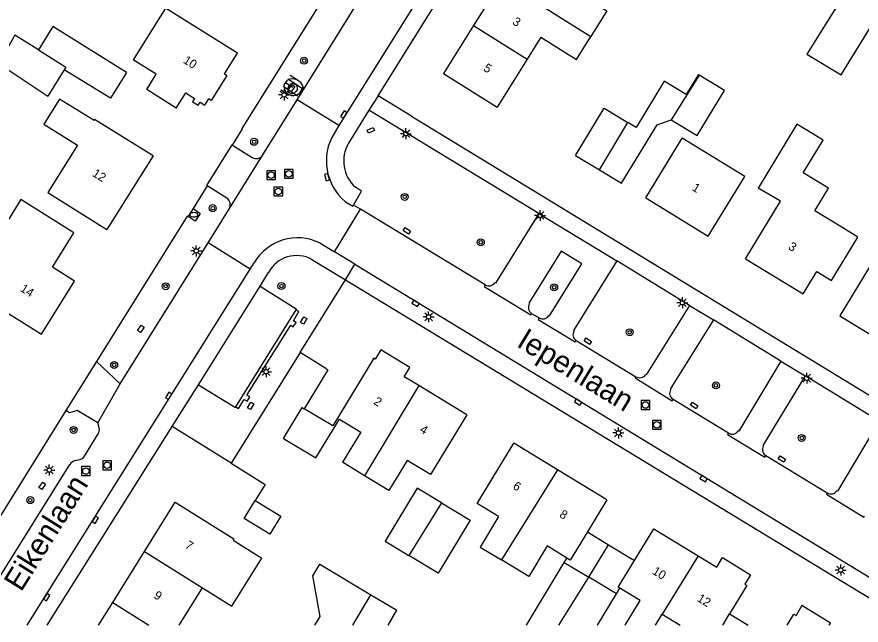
# Model space of a CAD drawing. Extents: x 136000 to 141014, y 402000 to 403500.
# Drawn here: x 138226.1 to 138322.9, y 402000 to 402069.7 of the extents above; entities that cross this region are included whole.
import ezdxf

# ---------------------------------------------------------------- set-up
doc = ezdxf.new("R2010")
doc.units = 0
for name, color, linetype in [('gg-afsc-erfafscheiding', 7, 'Continuous'), ('gg-afsc-muur', 7, 'Continuous'), ('gg-anno-huisnummerreeks BGT', 7, 'Continuous'), ('gg-anno-openbare ruimte label', 7, 'Continuous'), ('gg-bbg-bijgebouw', 7, 'Continuous'), ('gg-bbg-gedigitaliseerde bebouwing', 7, 'Continuous'), ('gg-bbg-gedigitaliseerde bijgebouw', 7, 'Continuous'), ('gg-bbg-hoofdgebouw', 7, 'Continuous'), ('gg-bbg-luifel en loopbrug', 7, 'Continuous'), ('gg-bbg-tussenscheiding', 7, 'Continuous'), ('gg-knt-bovenkant onderkant talud', 7, 'Continuous'), ('gg-knt-verharding', 7, 'Continuous'), ('gg-knt-verharding nz', 7, 'Continuous'), ('gt-grn-weggrens', 7, 'Continuous'), ('gt-symb-boom', 7, 'Continuous'), ('gt-symb-brandkraan', 7, 'Continuous'), ('gt-symb-kolk', 7, 'Continuous'), ('gt-symb-kolk center center', 7, 'Continuous'), ('gt-symb-lichtmast', 7, 'Continuous'), ('gt-symb-rioolschacht', 7, 'Continuous'), ('gt-symb-talud symbool', 7, 'Continuous')]:
    doc.layers.add(name, color=color, linetype=linetype)

# ---------------------------------------------------------------- blocks, each defined once
blk = doc.blocks.new('gt0-KOLKCC')
at = {"layer": 'gt-symb-kolk center center'}
blk.add_lwpolyline([(-0.375, 0.2), (0.375, 0.2), (0.375, -0.2), (-0.375, -0.2)], close=True, dxfattribs=at)
blk = doc.blocks.new('gt0-LMAST')
at = {"layer": 'gt-symb-lichtmast'}
for p, q in [((-0.182, 0.173), (-0.447, 0.438)), ((-0.005, 0.246), (-0.005, 0.621)), ((0.172, 0.173), (0.437, 0.438)), ((-0.255, -0.004), (-0.63, -0.004)), ((-0.182, -0.181), (-0.447, -0.446)), ((-0.005, -0.254), (-0.005, -0.629)), ((0.437, -0.446), (0.172, -0.181)), ((0.245, -0.004), (0.62, -0.004))]:
    blk.add_line(p, q, dxfattribs=at)
blk.add_circle((-0.005, -0.004), 0.25, dxfattribs=at)
blk = doc.blocks.new('gt0-BOOM')
at = {"layer": 'gt-symb-boom'}
for radius in [0.4, 0.2]:
    blk.add_circle((0, 0), radius, dxfattribs=at)
blk = doc.blocks.new('gt0-KOLK')
at = {"layer": 'gt-symb-kolk'}
blk.add_lwpolyline([(0, 0), (0.375, 0), (0.375, 0.4), (-0.375, 0.4), (-0.375, 0), (0, 0)], dxfattribs=at)
blk = doc.blocks.new('gt0-RS')
at = {"layer": 'gt-symb-rioolschacht'}
blk.add_lwpolyline([(-0.5, -0.5), (0.5, -0.5), (0.5, 0.5), (-0.5, 0.5)], close=True, dxfattribs=at)
blk.add_circle((0, 0), 0.375, dxfattribs=at)
blk = doc.blocks.new('gt0-TALUD_1')
at = {"layer": 'gt-symb-talud symbool'}
for p, q in [((-0.5, -2), (-0.5, 0)), ((0, -1), (0, 0)), ((-1, -1), (-1, 0)), ((0.5, -2), (0.5, 0)), ((1, -1), (1, 0))]:
    blk.add_line(p, q, dxfattribs=at)
blk = doc.blocks.new('gt0-BR')
at = {"layer": 'gt-symb-brandkraan'}
for centre, radius, start, end in [((-0.244, 0), 0.206, 107.56694, 252.43307), ((0.599, -2.664), 3, 106.89205, 107.56694), ((0, -0.691), 0.938, 73.10799, 106.89205), ((-0.599, -2.664), 3, 72.43309, 73.10799), ((0.244, 0), 0.206, 287.56695, 72.43309), ((0.599, 2.664), 3, 252.43307, 253.10797), ((0, 0.691), 0.938, 253.10797, 286.89206), ((-0.599, 2.664), 3, 286.89206, 287.56695)]:
    blk.add_arc(centre, radius, start, end, dxfattribs=at)

msp = doc.modelspace()

# ---------------------------------------------------------------- linework, layer by layer
at = {"layer": 'gg-afsc-erfafscheiding'}
for p, q in [((138258.595, 402031.227), (138263.788, 402039.557)), ((138250.696, 402018.558), (138243.951, 402022.763))]:
    msp.add_line(p, q, dxfattribs=at)
at = {"layer": 'gg-afsc-muur'}
for p, q in [((138258.595, 402031.227), (138250.696, 402018.558)), ((138261.56, 402029.38), (138258.595, 402031.227))]:
    msp.add_line(p, q, dxfattribs=at)
for points in [[(138261.56, 402029.38), (138261.79, 402029.23), (138259.08, 402024.78)], [(138250.696, 402018.558), (138254.608, 402016.119), (138253.445, 402014.254)]]:
    msp.add_lwpolyline(points, dxfattribs=at)
at = {"layer": 'gg-bbg-bijgebouw'}
for p, q in [((138231.571, 402063.611), (138229.684, 402060.598)), ((138301.123, 402057.878), (138304.108, 402056.061)), ((138290.177, 402053.794), (138292.904, 402052.15))]:
    msp.add_line(p, q, dxfattribs=at)
for points in [[(138238.702, 402063.288), (138236.868, 402060.337), (138231.571, 402063.611)], [(138292.904, 402052.15), (138295.428, 402050.628), (138299.529, 402057.287), (138301.123, 402057.878)], [(138253.445, 402014.254), (138256.375, 402012.473), (138255.136, 402010.434)]]:
    msp.add_lwpolyline(points, dxfattribs=at)
at = {"layer": 'gg-bbg-gedigitaliseerde bebouwing'}
for p, q in [((138286.188, 402067.342), (138284.621, 402064.833)), ((138284.621, 402064.833), (138281.19, 402059.34)), ((138229.7, 402049.551), (138236.461, 402045.3)), ((138322.517, 402044.438), (138320.796, 402045.483)), ((138265.982, 402017.102), (138263.474, 402018.654)), ((138270.86, 402018.867), (138268.759, 402015.412)), ((138268.759, 402015.412), (138265.982, 402017.102)), ((138293.761, 402014.34), (138291.524, 402010.667)), ((138296.908, 402007.389), (138299.141, 402011.04)), ((138289.169, 402007.68), (138286.9, 402009.063)), ((138244.76, 402000), (138247.411, 402004.288)), ((138309.801, 402004.54), (138307.824, 402001.295)), ((138299.344, 402000), (138300.101, 402001.256)), ((138300.101, 402001.256), (138302.162, 402000)), ((138307.035, 402000), (138307.824, 402001.295)), ((138314.418, 402000), (138315.191, 402001.27))]:
    msp.add_line(p, q, dxfattribs=at)
for points in [[(138325.95, 402080.25), (138316.674, 402065.404), (138320.585, 402063.026), (138326.781, 402073.087)], [(138289.653, 402072.89), (138293.734, 402070.341), (138291.916, 402067.431)], [(138251.421, 402065.52), (138243.184, 402070.669), (138239.478, 402064.74)], [(138286.188, 402067.342), (138290.268, 402064.793), (138291.916, 402067.431)], [(138231.036, 402060.246), (138229.242, 402057.376), (138233.089, 402054.971), (138229.7, 402049.551)], [(138320.796, 402045.483), (138317.586, 402047.433), (138319.168, 402050.039), (138316.255, 402051.807), (138318.53, 402055.555), (138315.507, 402057.39), (138311.101, 402050.06)], [(138305.371, 402044.56), (138309.546, 402051.382), (138302.388, 402055.763)], [(138232.688, 402044.943), (138226.605, 402048.747), (138222.379, 402041.988)], [(138222.379, 402041.988), (138221.351, 402042.631), (138219.311, 402039.368), (138228.971, 402033.34)], [(138277.7, 402024.09), (138273.53, 402017.241), (138270.86, 402018.867)], [(138281.346, 402012.447), (138278.895, 402013.94), (138283.081, 402020.83)], [(138281.346, 402012.447), (138279.226, 402008.933), (138281.664, 402007.463)], [(138291.524, 402010.667), (138289.56, 402007.442), (138289.169, 402007.68)], [(138286.9, 402009.063), (138284.795, 402005.574), (138281.664, 402007.463)], [(138247.411, 402004.288), (138250.765, 402002.175), (138254.214, 402007.675)], [(138295.237, 402004.22), (138295.043, 402004.338), (138296.908, 402007.389)], [(138295.868, 402000), (138297.56, 402002.804), (138295.237, 402004.22)]]:
    msp.add_lwpolyline(points, dxfattribs=at)
at = {"layer": 'gg-bbg-gedigitaliseerde bijgebouw'}
for p, q in [((138224.042, 402064.329), (138229.684, 402060.598)), ((138284.537, 402000), (138288.871, 402007.186)), ((138288.871, 402007.186), (138291.668, 402005.499)), ((138294.85, 402003.579), (138291.668, 402005.499)), ((138266.722, 402003.48), (138269.695, 402001.701)), ((138292.691, 402000), (138294.85, 402003.579)), ((138268.691, 402000), (138269.695, 402001.701))]:
    msp.add_line(p, q, dxfattribs=at)
for points in [[(138238.702, 402063.288), (138230.267, 402068.56), (138228.622, 402065.882)], [(138228.622, 402065.882), (138225.927, 402067.58), (138224.712, 402065.469)], [(138304.329, 402063), (138304.237, 402063.056), (138302.851, 402060.757), (138300.313, 402062.287), (138297.122, 402056.994), (138296.17, 402057.568)], [(138304.108, 402056.061), (138307.235, 402061.249), (138304.329, 402063)], [(138290.177, 402053.794), (138293.443, 402059.212), (138296.17, 402057.568)], [(138274.79, 402014), (138272.017, 402015.673), (138268.361, 402009.612), (138271.066, 402007.98)], [(138255.136, 402010.434), (138252.206, 402012.215), (138253.445, 402014.254)], [(138274.79, 402014), (138278.079, 402012.016), (138274.422, 402005.955), (138271.066, 402007.98)], [(138260.3, 402000), (138260.908, 402000.97), (138260.073, 402005.642), (138260.878, 402006.976), (138266.722, 402003.48)]]:
    msp.add_lwpolyline(points, dxfattribs=at)
at = {"layer": 'gg-bbg-hoofdgebouw'}
for p, q in [((138281.682, 402073.834), (138278.477, 402068.689)), ((138249.918, 402063.123), (138251.421, 402065.52)), ((138298.221, 402048.95), (138302.388, 402055.763)), ((138241.751, 402053.76), (138236.461, 402045.3)), ((138298.221, 402048.95), (138305.371, 402044.56)), ((138228.971, 402033.34), (138232.761, 402039.41)), ((138272.2, 402027.441), (138270.537, 402028.454)), ((138277.7, 402024.09), (138272.2, 402027.441)), ((138288.085, 402017.789), (138283.081, 402020.83)), ((138293.761, 402014.34), (138288.085, 402017.789)), ((138299.141, 402011.04), (138304.216, 402007.945)), ((138237.134, 402002.596), (138240.782, 402008.444)), ((138304.216, 402007.945), (138306.339, 402006.651)), ((138309.553, 402004.691), (138309.801, 402004.54)), ((138235.515, 402000), (138237.134, 402002.596)), ((138315.191, 402001.27), (138315.441, 402001.118))]:
    msp.add_line(p, q, dxfattribs=at)
for points in [[(138278.477, 402068.689), (138275.051, 402063.19), (138281.19, 402059.34)], [(138244.411, 402059.21), (138241.021, 402061.333), (138242.12, 402063.087), (138239.478, 402064.74)], [(138249.918, 402063.123), (138250.185, 402062.956), (138248.425, 402060.095), (138248.134, 402060.277)], [(138244.411, 402059.21), (138245.511, 402060.96), (138246.511, 402060.32), (138246.281, 402059.95), (138246.931, 402059.55), (138247.151, 402059.91), (138247.691, 402059.57), (138248.134, 402060.277)], [(138241.751, 402053.76), (138235.046, 402057.899), (138234.988, 402057.806), (138231.036, 402060.246)], [(138309.641, 402041.94), (138313.651, 402048.54), (138311.101, 402050.06)], [(138324.373, 402047.503), (138326.862, 402045.996), (138320.455, 402035.415), (138327.211, 402031.299)], [(138232.761, 402039.41), (138230.223, 402040.981), (138232.688, 402044.943)], [(138309.641, 402041.94), (138316.245, 402037.941), (138317.799, 402040.507), (138319.509, 402039.471), (138322.517, 402044.438)], [(138270.537, 402028.454), (138271.188, 402029.51), (138267.855, 402031.532), (138267.216, 402030.477)], [(138267.216, 402030.477), (138267.031, 402030.59), (138262.345, 402022.836), (138259.08, 402024.78)], [(138256.7, 402021.39), (138258.847, 402024.919), (138259.08, 402024.78)], [(138256.7, 402021.39), (138260.401, 402019.167), (138263.097, 402023.588), (138265.566, 402022.095), (138263.474, 402018.654)], [(138240.782, 402008.444), (138244.297, 402014.08), (138251.003, 402009.885), (138250.911, 402009.737), (138254.214, 402007.675)], [(138306.339, 402006.651), (138306.994, 402007.728), (138310.212, 402005.751), (138309.553, 402004.691)], [(138319.227, 402000), (138319.366, 402000.223), (138316.107, 402002.229), (138315.441, 402001.118)]]:
    msp.add_lwpolyline(points, dxfattribs=at)
at = {"layer": 'gg-bbg-luifel en loopbrug'}
for p, q in [((138291.524, 402010.667), (138293.925, 402009.205)), ((138291.668, 402005.499), (138293.925, 402009.205)), ((138293.925, 402009.205), (138296.908, 402007.389)), ((138288.871, 402007.186), (138289.169, 402007.68)), ((138294.85, 402003.579), (138295.237, 402004.22)), ((138307.824, 402001.295), (138309.949, 402000))]:
    msp.add_line(p, q, dxfattribs=at)
at = {"layer": 'gg-bbg-tussenscheiding'}
for p, q in [((138281.682, 402073.834), (138291.916, 402067.431)), ((138278.477, 402068.689), (138284.621, 402064.833)), ((138304.329, 402063), (138301.123, 402057.878)), ((138292.904, 402052.15), (138296.17, 402057.568)), ((138272.2, 402027.441), (138265.982, 402017.102)), ((138288.085, 402017.789), (138281.664, 402007.463)), ((138274.79, 402014), (138271.066, 402007.98)), ((138240.782, 402008.444), (138247.411, 402004.288)), ((138304.216, 402007.945), (138300.101, 402001.256)), ((138288.23, 402000), (138291.668, 402005.499)), ((138264.626, 402000), (138266.722, 402003.48)), ((138237.134, 402002.596), (138241.255, 402000))]:
    msp.add_line(p, q, dxfattribs=at)
msp.add_lwpolyline([(138228.622, 402065.882), (138231.756, 402063.907), (138231.571, 402063.611)], dxfattribs=at)
at = {"layer": 'gg-knt-bovenkant onderkant talud'}
for p, q in [((138256.765, 402061.884), (138257.153, 402062.425)), ((138257.253, 402061.637), (138257.419, 402061.936)), ((138258.949, 402061.65), (138258.513, 402060.908)), ((138258.297, 402061.363), (138258.104, 402061.113))]:
    msp.add_line(p, q, dxfattribs=at)
for centre, radius, start, end in [((138257.818, 402061.716), 1.066, 170.94483, 310.70135), ((138257.722, 402061.276), 1.283, 16.97263, 116.34558), ((138257.689, 402061.392), 0.5, 150.67839, 326.07656), ((138257.73, 402061.454), 0.574, 350.90646, 122.83503)]:
    msp.add_arc(centre, radius, start, end, dxfattribs=at)
at = {"layer": 'gg-knt-verharding'}
for p, q in [((138267.561, 402060.61), (138283.279, 402085.852)), ((138263.226, 402074.965), (138251.939, 402056.887)), ((138258.261, 402060.17), (138265.85, 402072.361)), ((138254.33, 402053.857), (138258.261, 402060.17)), ((138263.048, 402057.215), (138258.261, 402060.17)), ((138271.373, 402058.286), (138267.561, 402060.61)), ((138266.489, 402058.96), (138264.149, 402055.194)), ((138285.944, 402047.155), (138266.489, 402058.96)), ((138271.373, 402058.286), (138358.061, 402005.44)), ((138263.048, 402057.215), (138262.49, 402056.32)), ((138250.864, 402054.977), (138253.099, 402053.563)), ((138250.5, 402047.7), (138254.33, 402053.857)), ((138247.969, 402050.323), (138246.352, 402047.707)), ((138250.212, 402048.908), (138247.969, 402050.323)), ((138265.513, 402047.623), (138264.723, 402048.102)), ((138246.352, 402047.707), (138245.766, 402046.796)), ((138248.046, 402043.771), (138250.5, 402047.7)), ((138262.551, 402042.738), (138265.513, 402047.623)), ((138245.675, 402046.854), (138235.271, 402030.19)), ((138245.766, 402046.796), (138245.675, 402046.854)), ((138237.968, 402027.635), (138248.046, 402043.771)), ((138252.861, 402040.751), (138248.046, 402043.771)), ((138260.854, 402043.765), (138262.551, 402042.738)), ((138264.866, 402041.33), (138262.551, 402042.738)), ((138252.861, 402040.751), (138253.336, 402041.51)), ((138259.96, 402041.88), (138263.788, 402039.557)), ((138264.866, 402041.33), (138332.822, 402000)), ((138303.209, 402036.62), (138294.878, 402041.712)), ((138227.338, 402000), (138252.861, 402040.751)), ((138254.007, 402038.832), (138254.971, 402040.369)), ((138263.788, 402039.557), (138328.976, 402000)), ((138285.131, 402035.697), (138285.996, 402035.18)), ((138313.704, 402030.224), (138305.957, 402034.951)), ((138290.242, 402032.607), (138297.076, 402028.454)), ((138235.263, 402030.178), (138231.767, 402024.579)), ((138235.271, 402030.19), (138235.263, 402030.178)), ((138235.271, 402030.19), (138237.968, 402027.635)), ((138324.973, 402023.35), (138316.485, 402028.546)), ((138243.951, 402022.763), (138246.942, 402027.511)), ((138301.344, 402025.876), (138307.686, 402022.015)), ((138231.767, 402024.579), (138219.09, 402004.274)), ((138235.568, 402022.577), (138235.427, 402023.163)), ((138229.612, 402000), (138243.951, 402022.763)), ((138233.883, 402019.349), (138235.464, 402021.903)), ((138311.958, 402019.419), (138319, 402015.14)), ((138222.58, 402002.987), (138232.204, 402018.381)), ((138232.84, 402018.839), (138233.324, 402018.959))]:
    msp.add_line(p, q, dxfattribs=at)
for points in [[(138295.768, 402109.505), (138279.263, 402083.18), (138263.048, 402057.215)], [(138250.864, 402054.977), (138251.996, 402056.851), (138251.939, 402056.887)], [(138247.969, 402050.323), (138247.919, 402050.355), (138250.82, 402055.013), (138250.864, 402054.977)], [(138264.723, 402048.102), (138265.654, 402049.709), (138264.938, 402050.144)], [(138263.785, 402048.497), (138264.65, 402047.98), (138264.723, 402048.102)], [(138246.352, 402047.707), (138247.163, 402047.148), (138246.594, 402046.263), (138245.766, 402046.796)], [(138279.807, 402038.961), (138265.531, 402047.655), (138265.513, 402047.623)], [(138285.944, 402047.155), (138280.993, 402039.152), (138280.924, 402039.217)], [(138287.103, 402035.457), (138287.165, 402035.413), (138290.887, 402041.374), (138288.519, 402042.821), (138284.813, 402036.856), (138284.887, 402036.823)], [(138294.878, 402041.712), (138289.93, 402033.753), (138289.991, 402033.707)], [(138254.007, 402038.832), (138258.168, 402036.224), (138258.099, 402036.114)], [(138303.209, 402036.62), (138298.265, 402028.656), (138298.201, 402028.694)], [(138258.099, 402036.114), (138251.203, 402025.016), (138251.251, 402024.986)], [(138251.251, 402024.986), (138251.544, 402024.799), (138252.208, 402025.829), (138252.523, 402025.631), (138252.836, 402026.121), (138252.493, 402026.331), (138257.524, 402034.351), (138257.818, 402034.162), (138258.161, 402034.665), (138257.845, 402034.864), (138258.444, 402035.9), (138258.099, 402036.114)], [(138305.957, 402034.951), (138301.004, 402027.013), (138301.08, 402026.972)], [(138313.704, 402030.224), (138308.862, 402022.224), (138308.793, 402022.268)], [(138316.485, 402028.546), (138311.614, 402020.558), (138311.685, 402020.518)], [(138246.942, 402027.511), (138251.202, 402024.907), (138251.251, 402024.986)], [(138235.427, 402023.163), (138233.047, 402024.591), (138232.165, 402024.33), (138231.767, 402024.579)], [(138324.973, 402023.35), (138320.174, 402015.339), (138320.091, 402015.389)]]:
    msp.add_lwpolyline(points, dxfattribs=at)
for centre, radius, start, end in [((138267.687, 402053.162), 6.081, 148.70936, 230.08937), ((138267.67, 402053.157), 4.068, 149.95536, 227.80458), ((138253.562, 402054.347), 0.911, 239.41579, 327.4489), ((138249.633, 402048.132), 0.968, 333.52019, 53.299), ((138258.315, 402038.572), 5.781, 63.94239, 149.4505), ((138258.206, 402038.678), 3.65, 61.28972, 152.40987), ((138280.227, 402039.693), 0.844, 240.15121, 325.66564), ((138285.592, 402036.386), 0.829, 148.20587, 236.24761), ((138286.409, 402035.88), 0.813, 239.46181, 328.63503), ((138290.655, 402033.28), 0.79, 147.27014, 238.43743), ((138297.511, 402029.17), 0.838, 238.69703, 325.38812), ((138301.7, 402026.542), 0.755, 145.24165, 241.8447), ((138234.748, 402022.358), 0.848, 327.5291, 14.92748), ((138308.138, 402022.585), 0.728, 231.59179, 334.1554), ((138312.392, 402020.11), 0.816, 150.02216, 237.87852), ((138233.156, 402019.796), 0.854, 281.36928, 328.43571), ((138233.024, 402017.913), 0.944, 101.22316, 150.29411), ((138319.422, 402015.805), 0.788, 237.59583, 328.11709)]:
    msp.add_arc(centre, radius, start, end, dxfattribs=at)
at = {"layer": 'gg-knt-verharding nz'}
for p, q in [((138285.944, 402047.155), (138294.878, 402041.712)), ((138246.942, 402027.511), (138254.007, 402038.832)), ((138303.209, 402036.62), (138305.957, 402034.951)), ((138313.704, 402030.224), (138316.485, 402028.546)), ((138235.427, 402023.163), (138237.968, 402027.635))]:
    msp.add_line(p, q, dxfattribs=at)
for points in [[(138279.807, 402038.961), (138279.705, 402038.798), (138285.038, 402035.545), (138285.131, 402035.697)], [(138285.996, 402035.18), (138285.898, 402035.02), (138290.138, 402032.451), (138290.242, 402032.607)], [(138297.076, 402028.454), (138296.985, 402028.303), (138301.234, 402025.697), (138301.344, 402025.876)], [(138307.686, 402022.015), (138307.564, 402021.816), (138311.852, 402019.243), (138311.958, 402019.419)], [(138319, 402015.14), (138318.919, 402015.003), (138323.186, 402012.354), (138323.287, 402012.517)]]:
    msp.add_lwpolyline(points, dxfattribs=at)
at = {"layer": 'gt-grn-weggrens'}
for p, q in [((138267.561, 402060.61), (138266.489, 402058.96)), ((138263.788, 402039.557), (138264.866, 402041.33))]:
    msp.add_line(p, q, dxfattribs=at)

# ---------------------------------------------------------------- block references
at = {"layer": 'gt-symb-boom'}
for p in [(138259.058, 402064.643), (138253.332, 402055.356), (138270.593, 402049.046), (138248.592, 402047.758), (138279.307, 402043.835), (138243.198, 402038.812), (138256.464, 402038.83), (138287.712, 402038.682), (138296.375, 402033.538), (138237.294, 402029.783), (138306.247, 402027.455), (138232.66, 402022.35), (138316.088, 402021.439), (138227.677, 402014.314)]:
    msp.add_blockref('gt0-BOOM', p, dxfattribs=at)
at = {"layer": 'gt-symb-brandkraan'}
msp.add_blockref('gt0-BR', (138246.428, 402046.998), dxfattribs=at)
at = {"layer": 'gt-symb-kolk'}
for p, rotation in [((138263.773, 402058.375), 58.01343566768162), ((138261.873, 402051.377), 107.0006842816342), ((138271.947, 402037.028), 148.68749085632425), ((138243.715, 402026.149), 57.93730477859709), ((138290.553, 402025.709), 148.78159723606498), ((138304.944, 402016.954), 148.84663760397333), ((138234.963, 402012.173), -122.06269522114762), ((138229.401, 402003.293), -122.06269522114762)]:
    msp.add_blockref('gt0-KOLK', p, dxfattribs=dict(at, rotation=rotation))
at = {"layer": 'gt-symb-kolk center center'}
for p, rotation in [((138257.626, 402061.493), 55.7391870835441), ((138266.702, 402056.667), -154.60430905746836), ((138270.835, 402045.157), -33.067847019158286), ((138259.005, 402034.877), -119.7138500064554), ((138240.343, 402033.947), 55.233399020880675), ((138291.561, 402032.524), -31.693150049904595), ((138252.948, 402025.11), 60.13100456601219), ((138303.764, 402025.155), -33.17305647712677), ((138313.811, 402019.03), -31.352670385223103), ((138229.057, 402015.944), 54.61991850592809)]:
    msp.add_blockref('gt0-KOLKCC', p, dxfattribs=dict(at, rotation=rotation))
at = {"layer": 'gt-symb-lichtmast'}
for p in [(138256.772, 402060.729), (138270.725, 402056.289), (138286.109, 402046.923), (138246.704, 402042.858), (138302.412, 402036.933), (138273.33, 402035.309), (138254.704, 402029.028), (138316.654, 402028.286), (138295.074, 402022.009), (138229.856, 402017.762), (138320.551, 402006.305)]:
    msp.add_blockref('gt0-LMAST', p, dxfattribs=at)
at = {"layer": 'gt-symb-rioolschacht'}
for p in [(138255.27, 402051.533), (138257.304, 402051.691), (138256.104, 402049.675), (138298.172, 402025.211), (138299.478, 402022.939), (138234.059, 402017.647), (138236.476, 402018.302)]:
    msp.add_blockref('gt0-RS', p, dxfattribs=at)
at = {"layer": 'gt-symb-talud symbool', "xscale": 0.9996344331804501, "yscale": 0.9996344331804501, "rotation": 56.961715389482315}
msp.add_blockref('gt0-TALUD_1', (138256.926, 402062.108), dxfattribs=at)

# ---------------------------------------------------------------- texts
at = {"layer": 'gg-anno-huisnummerreeks BGT'}
for s, rotation, p in [('3', 328.1, (138282.849, 402068.877)), ('10', 327.9, (138245.117, 402064.458)), ('5', 328.1, (138279.533, 402063.555)), ('12', 328, (138234.701, 402051.496)), ('1', 328.5, (138303.437, 402049.854)), ('3', 328.8, (138314.465, 402043.11)), ('14', 328, (138226.443, 402038.312)), ('2', 328.6, (138266.942, 402025.374)), ('4', 328.7, (138272.226, 402022.155)), ('6', 328.7, (138282.895, 402015.678)), ('8', 328.7, (138288.236, 402012.433)), ('7', 328.1, (138245.327, 402008.905)), ('10', 328.6, (138298.875, 402005.932)), ('9', 328, (138241.746, 402003.165)), ('12', 328.6, (138304.003, 402002.805))]:
    msp.add_text(s, height=1, rotation=rotation, dxfattribs=at).set_placement(p)
at = {"layer": 'gg-anno-openbare ruimte label'}
for s, rotation, p in [('Iepenlaan', 328.7, (138283.283, 402031.993)), ('Eikenlaan', 58, (138226.634, 402003.722))]:
    msp.add_text(s, height=2.5, rotation=rotation, dxfattribs=at).set_placement(p)

doc.saveas('drawing.dxf')
